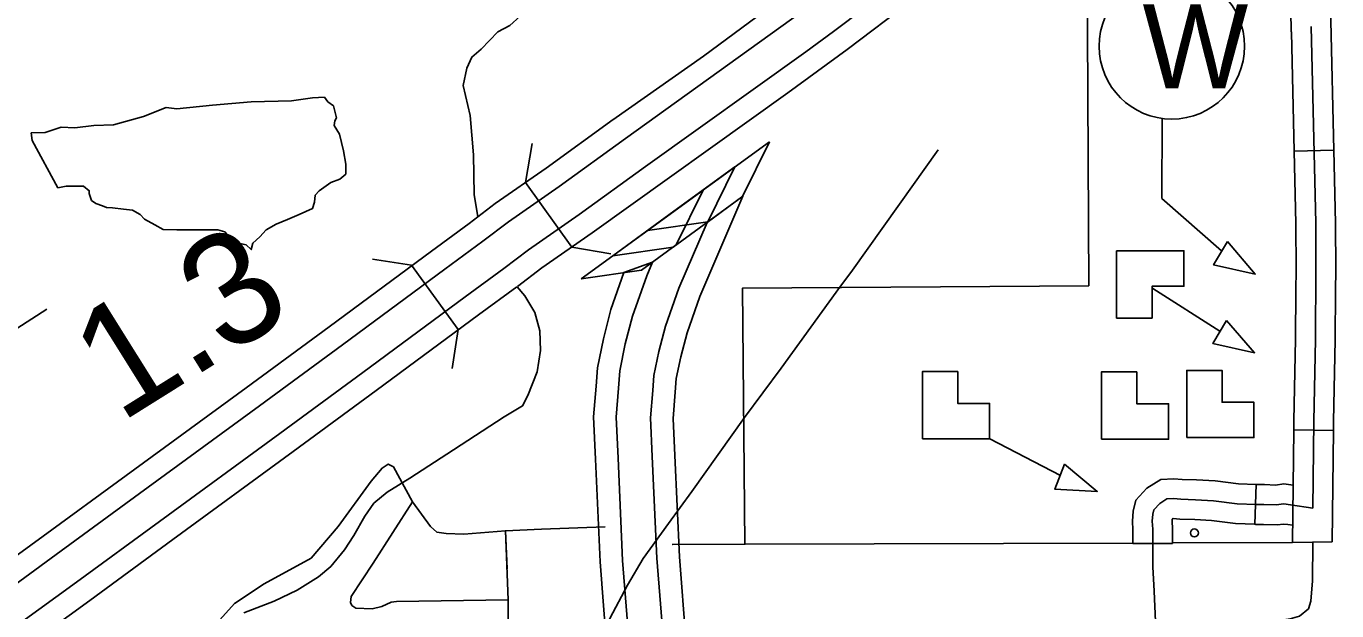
# Model space of a CAD drawing. Extents: x 22866 to 28196, y 1324810 to 1328105.
# Drawn here: x 25645.9 to 25764.8, y 1326443.3 to 1326496.3 of the extents above; entities that cross this region are included whole.
import ezdxf

# ---------------------------------------------------------------- set-up
doc = ezdxf.new("R2010")
doc.units = 0
for name, color, linetype in [('Level 15', 7, 'Continuous'), ('Level 19', 7, 'Continuous'), ('Level 31', 7, 'Continuous'), ('Level 32', 7, 'Continuous'), ('Level 33', 7, 'Continuous'), ('Level 34', 7, 'Continuous'), ('Level 35', 7, 'Continuous'), ('Level 39', 7, 'Continuous'), ('Level 40', 7, 'Continuous'), ('Level 42', 7, 'Continuous'), ('Level 48', 7, 'Continuous'), ('Level 57', 7, 'Continuous'), ('Level 58', 7, 'Continuous'), ('Level 6', 7, 'Continuous')]:
    doc.layers.add(name, color=color, linetype=linetype)

msp = doc.modelspace()

# ---------------------------------------------------------------- linework, layer by layer
at = {"layer": 'Level 15'}
for points in [[(25707.66, 1326478.54), (25710.9, 1326480.9), (25706.98, 1326471.82), (25705.82, 1326468.52), (25705.25, 1326466.35), (25704.85, 1326464.38), (25704.76, 1326463.13), (25704.57, 1326460.77), (25704.71, 1326457.39), (25705.13, 1326448.21)], [(25703.09, 1326448.08), (25702.67, 1326457.3), (25702.52, 1326460.81), (25702.72, 1326463.28), (25702.82, 1326464.65), (25703.26, 1326466.82), (25703.86, 1326469.12), (25705.08, 1326472.56), (25707.66, 1326478.54)], [(25702.7, 1326474.94), (25700.1, 1326473.98), (25698.92, 1326470.63), (25698.23, 1326467.98), (25697.7, 1326465.36), (25697.58, 1326463.68), (25697.35, 1326460.91), (25697.52, 1326457.07), (25697.94, 1326447.76)], [(25699.98, 1326447.89), (25699.56, 1326457.16), (25699.4, 1326460.87), (25699.61, 1326463.52), (25699.72, 1326465.08), (25700.22, 1326467.52), (25700.88, 1326470.03), (25702.17, 1326473.7), (25702.7, 1326474.94)], [(25706.87, 1326394.21), (25705.42, 1326402.88), (25704.49, 1326408.8), (25702.92, 1326416.75), (25701.92, 1326423.08), (25701.37, 1326427.32), (25701.23, 1326428.65), (25701.13, 1326430.57), (25700.86, 1326435.27), (25700.57, 1326440.37), (25699.98, 1326447.89)], [(25712.25, 1326393.35), (25711.41, 1326394.06), (25710.73, 1326394.44), (25709.95, 1326394.72), (25708.5, 1326403.37), (25707.57, 1326409.34), (25706, 1326417.3), (25705.01, 1326423.53), (25704.47, 1326427.68), (25704.34, 1326428.89), (25704.24, 1326430.74), (25703.98, 1326435.45), (25703.68, 1326440.58), (25703.09, 1326448.08)], [(25705.13, 1326448.21), (25705.72, 1326440.72), (25706.02, 1326435.56), (25706.28, 1326430.85), (25706.38, 1326429.05), (25706.49, 1326427.91), (25707.03, 1326423.82), (25708.01, 1326417.65), (25709.58, 1326409.7), (25710.51, 1326403.7), (25712.25, 1326393.35)], [(25697.94, 1326447.76), (25698.53, 1326440.23), (25698.83, 1326435.16), (25699.09, 1326430.45), (25699.2, 1326428.49), (25699.34, 1326427.08), (25699.9, 1326422.79), (25700.92, 1326416.4), (25702.48, 1326408.44), (25703.41, 1326402.55), (25705.15, 1326392.16), (25705.7, 1326393.12), (25706.12, 1326393.62), (25706.87, 1326394.21)]]:
    msp.add_lwpolyline(points, dxfattribs=at)
at = {"layer": 'Level 19'}
for points in [[(25746.74, 1326516.08), (25740.76, 1326511.59), (25736.2, 1326508.32), (25735, 1326507.56), (25731.24, 1326504.73), (25724.99, 1326500.28), (25719.12, 1326495.85), (25716.61, 1326494.01)], [(25714.96, 1326490.28), (25720.34, 1326494.21), (25726.2, 1326498.63), (25732.44, 1326503.08), (25736.16, 1326505.88), (25737.34, 1326506.63), (25741.97, 1326509.94), (25747.97, 1326514.45)], [(25699.08, 1326487.82), (25707.33, 1326493.61), (25721.12, 1326503.82)], [(25718.95, 1326499.63), (25700.25, 1326486.15)], [(25716.61, 1326494.01), (25702.04, 1326483.59)], [(25690.43, 1326472.72), (25692.65, 1326474.41), (25697.22, 1326477.58), (25714.96, 1326490.28)], [(25686.06, 1326478.44), (25688.41, 1326480.24), (25693.03, 1326483.44), (25699.12, 1326487.85)], [(25700.25, 1326486.15), (25694.22, 1326481.78), (25689.61, 1326478.59), (25687.3, 1326476.82)], [(25702.04, 1326483.59), (25696.03, 1326479.24), (25691.45, 1326476.06), (25689.19, 1326474.34)], [(25579.2, 1326394.98), (25583.51, 1326399.75), (25589.53, 1326405.69), (25594.69, 1326410.5), (25599.42, 1326414.73), (25601.63, 1326416.56), (25605.58, 1326419.75), (25610.13, 1326423.15), (25614.42, 1326426.18), (25617.12, 1326428.18), (25622.63, 1326432.2), (25628.43, 1326436.17), (25634.82, 1326440.92), (25642.11, 1326446.24), (25647.39, 1326450.08), (25654.93, 1326455.6), (25665.83, 1326463.55), (25673.34, 1326469.08), (25682.63, 1326475.94), (25686.06, 1326478.44)], [(25687.3, 1326476.82), (25683.84, 1326474.3), (25674.55, 1326467.44), (25667.03, 1326461.91), (25656.13, 1326453.95), (25648.59, 1326448.43), (25643.32, 1326444.6), (25636.03, 1326439.28), (25629.62, 1326434.51), (25623.81, 1326430.53), (25618.33, 1326426.54), (25615.62, 1326424.53), (25611.33, 1326421.5), (25606.83, 1326418.14), (25602.93, 1326414.98), (25600.75, 1326413.18), (25596.06, 1326409), (25590.94, 1326404.22), (25584.98, 1326398.34), (25580.72, 1326393.61)], [(25689.19, 1326474.34), (25685.69, 1326471.79), (25676.4, 1326464.93), (25668.88, 1326459.39), (25657.97, 1326451.43), (25650.43, 1326445.91), (25645.15, 1326442.07), (25637.88, 1326436.76), (25631.43, 1326431.97), (25625.61, 1326427.98), (25620.18, 1326424.02), (25617.45, 1326422), (25613.16, 1326418.97), (25608.74, 1326415.67), (25604.9, 1326412.57), (25602.79, 1326410.81), (25598.16, 1326406.69), (25593.1, 1326401.97), (25587.24, 1326396.18), (25583.03, 1326391.52)], [(25584.55, 1326390.15), (25588.72, 1326394.77), (25594.51, 1326400.5), (25599.54, 1326405.18), (25604.12, 1326409.27), (25606.2, 1326410.99), (25610, 1326414.06), (25614.36, 1326417.32), (25618.64, 1326420.35), (25621.39, 1326422.38), (25626.79, 1326426.32), (25632.62, 1326430.31), (25639.09, 1326435.12), (25646.36, 1326440.43), (25651.63, 1326444.26), (25659.18, 1326449.78), (25670.08, 1326457.75), (25677.61, 1326463.29), (25686.91, 1326470.14), (25690.39, 1326472.7)]]:
    msp.add_lwpolyline(points, dxfattribs=at)
at = {"layer": 'Level 31'}
for p, q in [((25764.51, 1326485.08), (25760.91, 1326485)), ((25760.88, 1326459.72), (25764.48, 1326459.68))]:
    msp.add_line(p, q, dxfattribs=at)
for points in [[(25760.91, 1326485), (25760.66, 1326495.77), (25760.63, 1326495.84), (25760.62, 1326497.7)], [(25764.22, 1326497.71), (25764.23, 1326496.85), (25764.24, 1326496.82), (25764.51, 1326485.08)], [(25762.45, 1326496.3), (25762.87, 1326478.46), (25762.88, 1326474.21), (25762.83, 1326467.93), (25762.69, 1326460.5), (25762.6, 1326452.63)], [(25760.91, 1326485), (25761.07, 1326478.44), (25761.08, 1326474.21), (25761.07, 1326472.38)], [(25764.51, 1326485.08), (25764.67, 1326478.48), (25764.68, 1326474.2), (25764.67, 1326472.35)], [(25761.07, 1326472.38), (25761.03, 1326467.95), (25760.89, 1326460.53), (25760.88, 1326459.72)], [(25764.67, 1326472.35), (25764.63, 1326467.9), (25764.49, 1326460.48), (25764.48, 1326459.68)], [(25764.37, 1326449.56), (25760.77, 1326449.51), (25760.88, 1326459.72)], [(25764.48, 1326459.68), (25764.37, 1326449.56)]]:
    msp.add_lwpolyline(points, dxfattribs=at)
at = {"layer": 'Level 32'}
for p, q in [((25757.33, 1326451.17), (25757.47, 1326454.76)), ((25749.88, 1326449.43), (25746.28, 1326449.43))]:
    msp.add_line(p, q, dxfattribs=at)
for points in [[(25746.28, 1326449.43), (25746.28, 1326450.67), (25746.23, 1326451.45), (25746.29, 1326452.35), (25746.54, 1326453.35), (25747.55, 1326454.45), (25748.8, 1326455.23), (25749.99, 1326455.29), (25750.74, 1326455.23), (25752.05, 1326455.19), (25753.75, 1326455.09), (25755.87, 1326454.83), (25757.47, 1326454.76)], [(25757.47, 1326454.76), (25757.49, 1326454.76), (25758.21, 1326454.76), (25759.2, 1326454.72), (25759.97, 1326454.83), (25760.83, 1326454.7)], [(25748.08, 1326449.43), (25748.08, 1326450.73), (25748.03, 1326451.44), (25748.08, 1326452.07), (25748.18, 1326452.47), (25748.71, 1326453.05), (25749.36, 1326453.46), (25749.96, 1326453.49)], [(25749.96, 1326453.49), (25750.63, 1326453.43), (25751.97, 1326453.39), (25753.58, 1326453.3), (25755.73, 1326453.03), (25757.46, 1326452.96), (25758.17, 1326452.96), (25759.28, 1326452.92), (25759.96, 1326453.01), (25760.58, 1326452.92), (25762.6, 1326452.63)], [(25749.88, 1326449.43), (25749.88, 1326450.78), (25749.84, 1326451.43), (25749.85, 1326451.63), (25749.87, 1326451.65), (25749.92, 1326451.68), (25749.94, 1326451.68), (25750.53, 1326451.64), (25751.89, 1326451.59), (25753.42, 1326451.5), (25755.58, 1326451.23), (25757.33, 1326451.17)], [(25757.33, 1326451.17), (25757.42, 1326451.16), (25758.14, 1326451.16), (25759.36, 1326451.11), (25759.95, 1326451.19), (25760.32, 1326451.14), (25760.79, 1326451.07)]]:
    msp.add_lwpolyline(points, dxfattribs=at)
at = {"layer": 'Level 33'}
for points in [[(25625.71, 1326443.98), (25630.66, 1326445.11), (25634.75, 1326446.52), (25636.71, 1326447.52), (25638.84, 1326448.83), (25639.97, 1326450.27), (25640.62, 1326452.41), (25641, 1326454.33), (25641.11, 1326460.14), (25641.14, 1326463.12), (25641.31, 1326464.87), (25641.9, 1326466.28), (25643.65, 1326468.03), (25647.74, 1326470.68)], [(25641.41, 1326421.8), (25642.04, 1326423.06), (25642.73, 1326423.86), (25645.8, 1326426.49), (25654.88, 1326433.69), (25658.6, 1326436.77), (25660.24, 1326438.6), (25662.61, 1326441.59), (25664.76, 1326443.97), (25667.46, 1326445.76), (25671.73, 1326448.1), (25674.18, 1326450.96), (25677.17, 1326455.06), (25678.16, 1326456.26), (25678.71, 1326456.63), (25679.18, 1326456.37), (25680.9, 1326453.2)], [(25689.6, 1326444.33), (25679.46, 1326444.16), (25678.98, 1326444.09), (25678.12, 1326443.71), (25677.26, 1326443.5), (25675.78, 1326443.57), (25675.41, 1326443.81), (25675.3, 1326444.06), (25675.34, 1326444.61), (25677.33, 1326447.63), (25680.9, 1326453.2)], [(25689.35, 1326450.58), (25685.57, 1326450.27), (25683.96, 1326450.34), (25683.13, 1326450.44), (25682.55, 1326450.96), (25680.9, 1326453.2)], [(25692.62, 1326450.71), (25689.35, 1326450.58)], [(25689.6, 1326440.32), (25689.6, 1326444.33), (25689.35, 1326450.58), (25689.49, 1326447.14)], [(25698.4, 1326450.93), (25692.62, 1326450.71)], [(25762.61, 1326449.5), (25762.56, 1326446.04), (25762.43, 1326444.19), (25762.21, 1326443.51), (25761.4, 1326442.82), (25760.55, 1326442.58), (25759.21, 1326442.37), (25756.24, 1326442.4), (25749.25, 1326442.4), (25748.32, 1326442.35), (25740.32, 1326442.04), (25734.08, 1326441.95)], [(25748.09, 1326447.31), (25748.22, 1326445.09), (25748.32, 1326442.35)]]:
    msp.add_lwpolyline(points, dxfattribs=at)
at = {"layer": 'Level 34'}
msp.add_lwpolyline([(25748.08, 1326449.43), (25748.09, 1326447.31)], dxfattribs=at)
at = {"layer": 'Level 35'}
for points in [[(25697.88, 1326512.06), (25697.06, 1326509.32), (25695.29, 1326506.5), (25693.2, 1326503.93), (25691.89, 1326501.89), (25691.11, 1326500.32), (25690.95, 1326498.44), (25690.69, 1326497.23), (25689.75, 1326496.4), (25688.65, 1326495.82), (25687.13, 1326494.25), (25686.3, 1326493.52), (25685.83, 1326492.52), (25685.51, 1326490.95), (25686.14, 1326488.23)], [(25646.31, 1326486.64), (25647.57, 1326486.69), (25649.03, 1326487.16), (25650.29, 1326487.11), (25652.01, 1326487.32), (25653.79, 1326487.37), (25656.51, 1326488.15), (25658.55, 1326488.94), (25659.54, 1326488.84), (25662.78, 1326489.15), (25666.28, 1326489.46), (25669.94, 1326489.57), (25671.83, 1326489.83), (25672.92, 1326489.88), (25673.24, 1326489.46), (25673.76, 1326489.1), (25674.02, 1326488), (25673.86, 1326487.74), (25673.81, 1326487.32), (25674.28, 1326486.53), (25674.65, 1326485.02), (25674.86, 1326483.81), (25674.86, 1326482.92), (25674.33, 1326482.45), (25673.5, 1326482.14), (25672.45, 1326481.4), (25672.09, 1326480.99), (25672.03, 1326480.36), (25671.83, 1326479.78), (25670.62, 1326479.26), (25669.58, 1326478.79), (25668.53, 1326478.37), (25667.64, 1326477.85), (25667.07, 1326477.22), (25666.44, 1326476.64), (25666.28, 1326476.07), (25665.81, 1326476.49), (25665.13, 1326476.64), (25664.82, 1326476.85), (25664.51, 1326477.01), (25664.25, 1326477.27), (25663.88, 1326477.69), (25663.25, 1326477.85), (25662.21, 1326477.85), (25660.74, 1326477.85), (25659.54, 1326477.85), (25658.29, 1326477.9), (25657.55, 1326478.32), (25656.61, 1326478.84), (25656.19, 1326479.26), (25655.52, 1326479.63), (25654.68, 1326479.73), (25653.69, 1326479.84), (25653.16, 1326479.89), (25652.8, 1326480.04), (25652.17, 1326480.25), (25651.8, 1326480.52), (25651.59, 1326481.14), (25651.59, 1326481.4), (25651.07, 1326481.82), (25650.5, 1326481.82), (25649.5, 1326481.82), (25648.72, 1326481.67)], [(25686.14, 1326488.23), (25686.46, 1326484.66), (25686.51, 1326481.05), (25686.83, 1326479.03)], [(25646.31, 1326486.64), (25646.42, 1326485.96), (25648.72, 1326481.67)], [(25690.4, 1326472.69), (25691.11, 1326471.89), (25692, 1326470.37), (25692.47, 1326468.7), (25692.52, 1326466.92), (25692.21, 1326464.99), (25691.37, 1326462.84), (25690.9, 1326461.9), (25689.23, 1326460.9), (25684.63, 1326457.92), (25680.66, 1326455.34), (25678.62, 1326454.09), (25677.41, 1326453.09), (25676.58, 1326451.89), (25675.58, 1326450.16), (25674.75, 1326448.85), (25673.49, 1326447.34), (25672.4, 1326446.39), (25670.46, 1326445.19), (25668.37, 1326444.2), (25665.6, 1326443.15)]]:
    msp.add_lwpolyline(points, dxfattribs=at)
at = {"layer": 'Level 39'}
for p, q in [((25691.18, 1326482.15), (25691.78, 1326485.7)), ((25691.18, 1326482.15), (25695.36, 1326476.28)), ((25680.82, 1326474.65), (25677.27, 1326475.21)), ((25695.36, 1326476.28), (25698.91, 1326475.69)), ((25685.06, 1326468.83), (25680.82, 1326474.65)), ((25685.06, 1326468.83), (25684.5, 1326465.28))]:
    msp.add_line(p, q, dxfattribs=at)
at = {"layer": 'Level 40'}
for points in [[(25706.27, 1326454.15), (25711.03, 1326460.85), (25714.37, 1326465.32), (25719.76, 1326472.74), (25720.67, 1326474), (25725.1, 1326480.19), (25728.6, 1326485.1)], [(25710.7, 1326403.45), (25709.98, 1326405.14), (25709.48, 1326406.02), (25708.41, 1326407.74), (25706.58, 1326410.07), (25703.07, 1326414.54), (25701.08, 1326417.18), (25699.4, 1326420.4), (25698.37, 1326422.54), (25697.61, 1326424.56), (25697.07, 1326426.78), (25696.77, 1326429.49), (25696.62, 1326431.75), (25696.69, 1326433.62), (25696.73, 1326435.04), (25697.38, 1326438.02), (25697.72, 1326439.67), (25698.83, 1326442.61), (25700.43, 1326445.66), (25701.85, 1326448.07), (25704.14, 1326451.24), (25706.27, 1326454.15)]]:
    msp.add_lwpolyline(points, dxfattribs=at)
at = {"layer": 'Level 42'}
for p, q in [((25707.77, 1326481.82), (25713.3, 1326485.85)), ((25713.3, 1326485.85), (25710.87, 1326480.87)), ((25704.62, 1326479.54), (25710.16, 1326483.56)), ((25710.16, 1326483.56), (25707.72, 1326478.58)), ((25701.75, 1326477.45), (25707.29, 1326481.47)), ((25702.23, 1326477.8), (25707.77, 1326481.82)), ((25707.29, 1326481.47), (25704.85, 1326476.49)), ((25710.87, 1326480.87), (25707.72, 1326478.58)), ((25699.09, 1326475.51), (25704.62, 1326479.54)), ((25707.72, 1326478.58), (25702.23, 1326477.8)), ((25707.72, 1326478.58), (25704.57, 1326476.3)), ((25696.21, 1326473.42), (25701.75, 1326477.45)), ((25704.85, 1326476.49), (25701.7, 1326474.21)), ((25704.57, 1326476.3), (25699.09, 1326475.51)), ((25701.7, 1326474.21), (25696.21, 1326473.42))]:
    msp.add_line(p, q, dxfattribs=at)
at = {"layer": 'Level 57'}
for p, q in [((25748.9, 1326480.69), (25748.94, 1326487.9)), ((25754.31, 1326475.95), (25748.9, 1326480.69))]:
    msp.add_line(p, q, dxfattribs=at)
msp.add_lwpolyline([(25754.86, 1326476.79), (25753.6, 1326474.68), (25757.38, 1326473.85)], close=True, dxfattribs=at)
msp.add_circle((25749.81, 1326494.5), 6.6, dxfattribs=at)
at = {"layer": 'Level 58'}
for p, q in [((25754.16, 1326468.67), (25748.09, 1326472.53)), ((25739.71, 1326455.6), (25733.31, 1326458.92))]:
    msp.add_line(p, q, dxfattribs=at)
for points in [[(25744.8, 1326475.96), (25744.8, 1326469.86), (25748.02, 1326469.86), (25748.02, 1326472.75), (25750.9, 1326472.75), (25750.9, 1326475.96)], [(25754.78, 1326469.65), (25753.53, 1326467.55), (25757.31, 1326466.72)], [(25727.18, 1326458.91), (25733.28, 1326458.91), (25733.28, 1326462.13), (25730.39, 1326462.13), (25730.39, 1326465.01), (25727.18, 1326465.01)], [(25743.42, 1326458.88), (25749.52, 1326458.88), (25749.52, 1326462.1), (25746.63, 1326462.1), (25746.63, 1326464.98), (25743.42, 1326464.98)], [(25751.16, 1326459.02), (25757.26, 1326459.02), (25757.26, 1326462.23), (25754.37, 1326462.23), (25754.37, 1326465.11), (25751.16, 1326465.11)], [(25740.08, 1326456.63), (25739.18, 1326454.35), (25743.04, 1326454.14)]]:
    msp.add_lwpolyline(points, close=True, dxfattribs=at)
msp.add_circle((25751.86, 1326450.38), 0.36, dxfattribs=at)
at = {"layer": 'Level 6'}
for points in [[(25737.45, 1326552.27), (25771.85, 1326552.85), (25771.84, 1326553.64), (25779.27, 1326553.76), (25779.31, 1326545.85), (25768.6, 1326536.95), (25741.96, 1326536.5), (25742.27, 1326472.79), (25710.84, 1326472.57), (25711.07, 1326449.36), (25704.49, 1326449.34)], [(25711.07, 1326449.36), (25704.48, 1326449.34)], [(25746.28, 1326449.46), (25711.07, 1326449.36)], [(25760.77, 1326449.51), (25749.88, 1326449.47)]]:
    msp.add_lwpolyline(points, dxfattribs=at)

# ---------------------------------------------------------------- texts
at = {"layer": 'Level 48'}
msp.add_text('1.3', height=10.139, rotation=32.0342, dxfattribs=at).set_placement((25654.39, 1326460.3))
at = {"layer": 'Level 57'}
msp.add_text('W', height=7.6, dxfattribs=at).set_placement((25747.15, 1326490.7))

doc.saveas('drawing.dxf')
